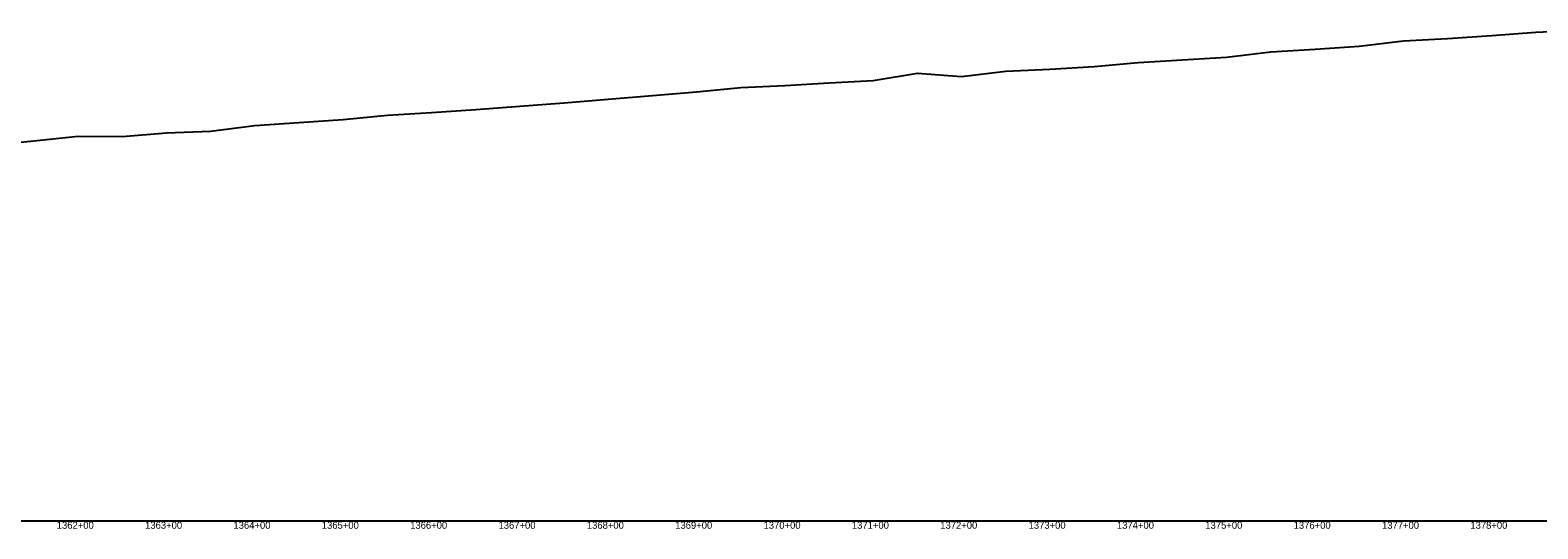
# Model space of a CAD drawing. Extents: x -3793 to 50787, y -1075 to 6138.
# Drawn here: x 21751 to 23458, y 4991 to 5556 of the extents above; entities that cross this region are included whole.
import ezdxf

# ---------------------------------------------------------------- set-up
doc = ezdxf.new("R2010")
doc.units = 0
for name, color, linetype in [('RD_DDB_Profile_EX', 7, 'Continuous'), ('RD_DDB_StaTX', 7, 'Continuous'), ('RD_GPK_Profile_Cell', 7, 'Continuous')]:
    doc.layers.add(name, color=color, linetype=linetype)

msp = doc.modelspace()

# ---------------------------------------------------------------- linework, layer by layer
at = {"layer": 'RD_DDB_Profile_EX'}
msp.add_lwpolyline([(21705.29, 5425.431865), (21755.29, 5430.54879), (21805.29, 5435.859935), (21855.29, 5435.135155), (21905.29, 5439.358115), (21955.29, 5441.168645), (22005.29, 5447.845715), (22055.29, 5451.007525), (22105.29, 5454.606865), (22155.29, 5459.542925), (22205.29, 5462.60824), (22255.29, 5465.828225), (22305.29, 5469.722105), (22355.29, 5473.45315), (22405.29, 5477.41131), (22455.29, 5481.816185), (22505.29, 5485.745865), (22555.29, 5490.733365), (22605.29, 5493.1665), (22655.29, 5496.12426), (22705.29, 5498.91253), (22755.29, 5506.99824), (22805.29, 5503.42934), (22855.29, 5509.27798), (22905.29, 5511.564335), (22955.29, 5514.470945), (23005.29, 5519.191095), (23055.29, 5522.09069), (23105.29, 5524.99612), (23155.29, 5531.36474), (23205.29, 5534.280325), (23255.29, 5537.585985), (23305.29, 5543.519975), (23355.29, 5546.31179), (23405.29, 5549.67338), (23455.29, 5553.313015), (23505.29, 5555.776215)], dxfattribs=at)
at = {"layer": 'RD_GPK_Profile_Cell'}
msp.add_line((1000, 5000), (44802.949908, 5000), dxfattribs=at)

# ---------------------------------------------------------------- texts
at = {"layer": 'RD_DDB_StaTX'}
for s, p in [('1362+00', (21781.085471, 4991)), ('1362+00', (21781.085471, 4991)), ('1363+00', (21881.085471, 4991)), ('1363+00', (21881.085471, 4991)), ('1364+00', (21981.085471, 4991)), ('1364+00', (21981.085471, 4991)), ('1365+00', (22081.085471, 4991)), ('1365+00', (22081.085471, 4991)), ('1366+00', (22181.085471, 4991)), ('1366+00', (22181.085471, 4991)), ('1367+00', (22281.085471, 4991)), ('1367+00', (22281.085471, 4991)), ('1368+00', (22381.085471, 4991)), ('1368+00', (22381.085471, 4991)), ('1369+00', (22481.085471, 4991)), ('1369+00', (22481.085471, 4991)), ('1370+00', (22581.085471, 4991)), ('1370+00', (22581.085471, 4991)), ('1371+00', (22681.085471, 4991)), ('1371+00', (22681.085471, 4991)), ('1372+00', (22781.085471, 4991)), ('1372+00', (22781.085471, 4991)), ('1373+00', (22881.085471, 4991)), ('1373+00', (22881.085471, 4991)), ('1374+00', (22981.085471, 4991)), ('1374+00', (22981.085471, 4991)), ('1375+00', (23081.085471, 4991)), ('1375+00', (23081.085471, 4991)), ('1376+00', (23181.085471, 4991)), ('1376+00', (23181.085471, 4991)), ('1377+00', (23281.085471, 4991)), ('1377+00', (23281.085471, 4991)), ('1378+00', (23381.085471, 4991)), ('1378+00', (23381.085471, 4991))]:
    msp.add_text(s, height=8, dxfattribs=at).set_placement(p)

doc.saveas('drawing.dxf')
